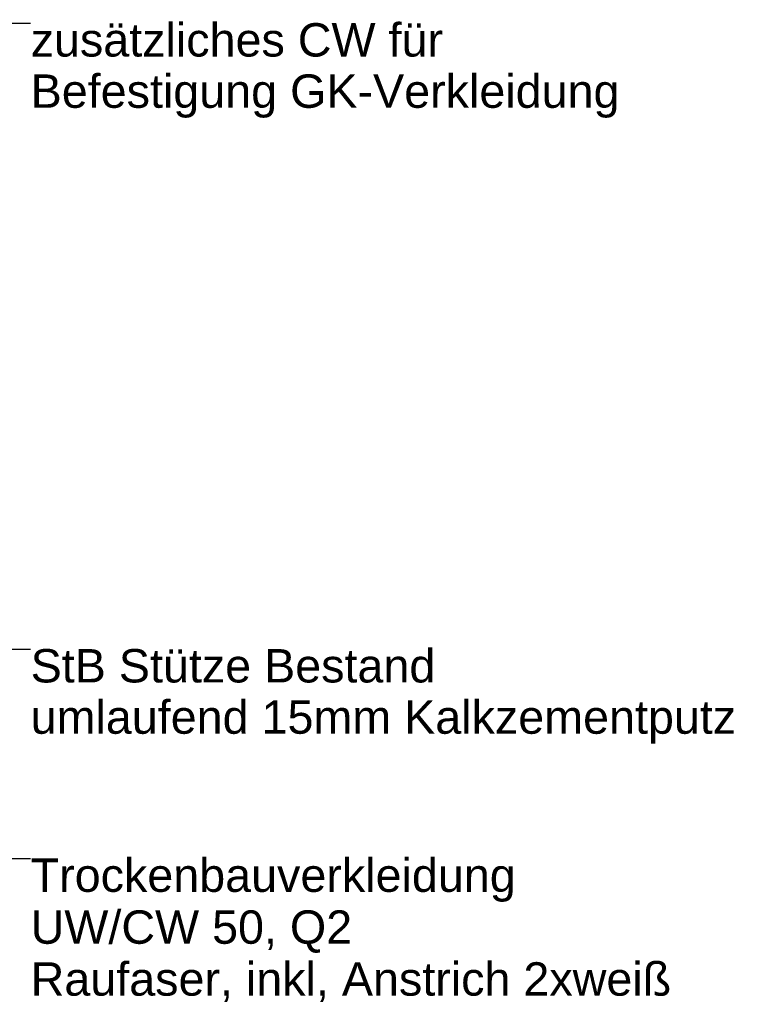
# Model space of a CAD drawing. Header units: metres. Extents: x -4 to 100, y -11 to 17.
# Tile 723 of 728: x 90.843 to 91.222, y -10.335 to -9.833. Entities that reach past the tile are written whole.
import ezdxf

# ---------------------------------------------------------------- set-up
doc = ezdxf.new("R2010")
doc.units = ezdxf.units.M
doc.header["$MEASUREMENT"] = 0
doc.layers.add('152 - Bemaßung_ Beschriftung.Ausbau', color=7, linetype='Continuous')
doc.styles.add('ERSTELLTER_STIL_2', font='txt')
doc.dimstyles.new('ERSTELLTER_STIL__20', dxfattribs={"dimtxt": 0.18, "dimasz": 0.001824, "dimexe": 0.18, "dimexo": 0.0625, "dimgap": 0, "dimtad": 0, "dimtih": 1, "dimtoh": 1, "dimdec": 4, "dimzin": 0, "dimdsep": 46, "dimcen": 0.09, "dimadec": 0, "dimazin": 0, "dimtfac": 1, "dimtdec": 4, "dimtmove": 0, "dimatfit": 3, "dimldrblk": 'ARROWHEAD_11', "dimfxl": 1, "dimtolj": 1, "dimtzin": 0, "dimarcsym": 0})

# ---------------------------------------------------------------- blocks, each defined once
blk = doc.blocks.new('ARROWHEAD_11')
at = {"color": 0, "linetype": 'Continuous', "lineweight": 0}
blk.add_line((0, 0), (-1, 0), dxfattribs=at)
at = {"color": 0, "linetype": 'Continuous', "lineweight": 0, "const_width": 0.25, "flags": 128}
blk.add_lwpolyline([(-0.125, 0, 1), (0.125, 0, 1)], format="xyb", close=True, dxfattribs=at)

msp = doc.modelspace()

# ---------------------------------------------------------------- texts
at = {"layer": '152 - Bemaßung_ Beschriftung.Ausbau', "color": 7, "linetype": 'Continuous', "lineweight": 9, "char_height": 0.017, "attachment_point": 1, "style": 'ERSTELLTER_STIL_2'}
for s, insert, line_spacing_factor in [('\\A1;{\\pql;\\fArial|b0|i0|c0|p38;zusätzliches CW für\\P\\pql;\\fArial|b0|i0|c0|p38;Befestigung GK-Verkleidung}', (90.84857, -9.83493), 0.921299), ('\\A1;{\\pql;\\fArial|b0|i0|c0|p38;StB Stütze Bestand\\P\\pql;\\fArial|b0|i0|c0|p38;umlaufend\\fArial|b0|i0|c0|p38; 15mm Kalkzementputz}', (90.84857, -10.15365), 0.921422), ('\\A1;{\\pql;\\fArial|b0|i0|c0|p38;Trockenbauverkleidung\\P\\pql;\\fArial|b0|i0|c0|p38;UW/CW 50,\\fArial|b0|i0|c0|p38; Q2\\P\\pql;\\fArial|b0|i0|c0|p38;Raufaser, inkl, Anstrich 2xweiß}', (90.84857, -10.26028), 0.932522)]:
    msp.add_mtext(s, dxfattribs=dict(at, insert=insert, line_spacing_factor=line_spacing_factor))

# ---------------------------------------------------------------- leaders
at = {"layer": '152 - Bemaßung_ Beschriftung.Ausbau', "color": 7, "linetype": 'Continuous', "lineweight": 9, "annotation_type": 0, "has_hookline": 1, "hookline_direction": 0}
for points, text_width in [([(90.61128, -9.8999), (90.66394, -9.83493), (90.84857, -9.83493)], 0.29606), ([(90.3124, -10.25686), (90.3712, -10.15365), (90.84857, -10.15365)], 0.35669), ([(90.64884, -10.30614), (90.69859, -10.26028), (90.84857, -10.26028)], 0.32312)]:
    msp.add_leader(points, dimstyle='ERSTELLTER_STIL__20', dxfattribs=dict(at, text_width=text_width))

doc.saveas('drawing.dxf')
